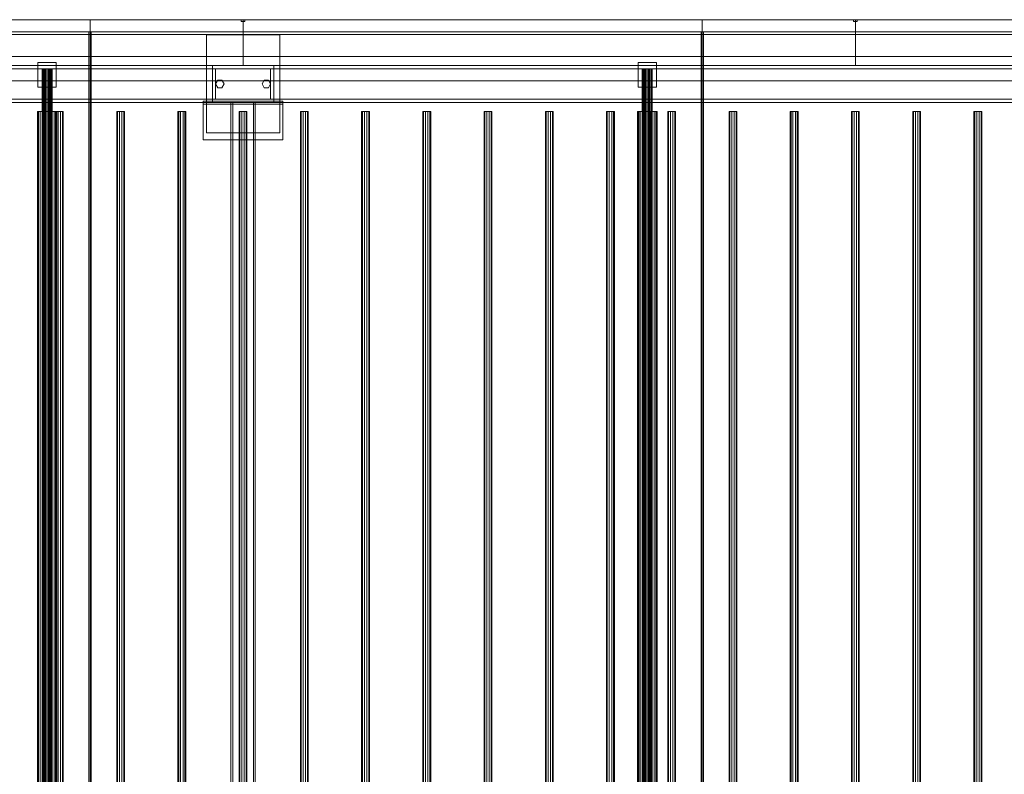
# Model space of a CAD drawing. Header units: millimetres. Extents: x -4738 to 65662, y -68080 to 6847.
# Tile 1013 of 1056: x 52096 to 53704, y -17832 to -16600. Entities that reach past the tile are written whole.
import ezdxf

# ---------------------------------------------------------------- set-up
doc = ezdxf.new("R2010")
doc.units = ezdxf.units.MM
doc.layers.add('superior_secador', color=7, linetype='Continuous', lineweight=0)

msp = doc.modelspace()

# ---------------------------------------------------------------- linework, layer by layer
at = {"layer": 'superior_secador'}
for p, q in [((40461.134, -16600), (60461.134, -16600)), ((51211.134, -16600), (52211.134, -16600)), ((51461.134, -16600), (52461.134, -16600)), ((52211.134, -16600), (52211.134, -19400)), ((52211.134, -16600), (53211.134, -16600)), ((52458.134, -16603), (52458.134, -16600)), ((52458.134, -16600), (52464.134, -16600)), ((52464.134, -16603), (52458.134, -16603)), ((52461.134, -16600), (52461.134, -16675)), ((52461.134, -16600), (53461.134, -16600)), ((52464.134, -16600), (52464.134, -16603)), ((53211.134, -16600), (53211.134, -19400)), ((53211.134, -16600), (54211.134, -16600)), ((53458.134, -16603), (53458.134, -16600)), ((53458.134, -16600), (53464.134, -16600)), ((53464.134, -16603), (53458.134, -16603)), ((53461.134, -16600), (53461.134, -16675)), ((53461.134, -16600), (54036.134, -16600)), ((53464.134, -16600), (53464.134, -16603)), ((60461.134, -16620), (40461.134, -16620)), ((60461.134, -16624), (40461.134, -16624)), ((52209.134, -19380), (52209.134, -16620)), ((52209.134, -16620), (52213.134, -16620)), ((52213.134, -16620), (52213.134, -19380)), ((52401.134, -16785), (52401.134, -16625)), ((52401.134, -16625), (52521.134, -16625)), ((52521.134, -16625), (52521.134, -16785)), ((53209.134, -19380), (53209.134, -16620)), ((53209.134, -16620), (53213.134, -16620)), ((53213.134, -16620), (53213.134, -19380)), ((40811.134, -16660), (60111.134, -16660)), ((52126.134, -16710), (52126.134, -16670)), ((52126.134, -16670), (52156.134, -16670)), ((52156.134, -16670), (52156.134, -16710)), ((53106.134, -16710), (53106.134, -16670)), ((53106.134, -16670), (53136.134, -16670)), ((53136.134, -16670), (53136.134, -16710)), ((40461.134, -16675), (60461.134, -16675)), ((60461.134, -16680), (40461.134, -16680)), ((52461.134, -16675), (51461.134, -16675)), ((52133.406, -16680), (52133.134, -16680)), ((52133.134, -16680), (52133.134, -19320)), ((52134.206, -16680), (52133.406, -16680)), ((52133.406, -16680), (52133.406, -19320)), ((52135.477, -16680), (52134.206, -16680)), ((52134.206, -16680), (52134.206, -19320)), ((52137.134, -16680), (52135.477, -16680)), ((52135.477, -16680), (52135.477, -19320)), ((52139.063, -16680), (52137.134, -16680)), ((52137.134, -16680), (52137.134, -19320)), ((52141.134, -16680), (52139.063, -16680)), ((52139.063, -16680), (52139.063, -19320)), ((52143.204, -16680), (52141.134, -16680)), ((52141.134, -16680), (52141.134, -19320)), ((52145.134, -16680), (52143.204, -16680)), ((52143.204, -16680), (52143.204, -19320)), ((52146.791, -16680), (52145.134, -16680)), ((52145.134, -16680), (52145.134, -19320)), ((52148.062, -16680), (52146.791, -16680)), ((52146.791, -16680), (52146.791, -19320)), ((52148.861, -16680), (52148.062, -16680)), ((52148.062, -16680), (52148.062, -19320)), ((52148.861, -16680), (52149.134, -16680)), ((52148.861, -16680), (52148.861, -19320)), ((52149.134, -19320), (52149.134, -16680)), ((52411.134, -16680), (52411.134, -16675)), ((52411.134, -16675), (52511.134, -16675)), ((52511.134, -16680), (52411.134, -16680)), ((52411.134, -16730), (52411.134, -16680)), ((52411.134, -16680), (52416.134, -16680)), ((52416.134, -16680), (52416.134, -16730)), ((53461.134, -16675), (52461.134, -16675)), ((52506.134, -16730), (52506.134, -16680)), ((52506.134, -16680), (52511.134, -16680)), ((52511.134, -16675), (52511.134, -16680)), ((52511.134, -16680), (52511.134, -16730)), ((53113.406, -16680), (53113.134, -16680)), ((53113.134, -16680), (53113.134, -19320)), ((53114.206, -16680), (53113.406, -16680)), ((53113.406, -16680), (53113.406, -19320)), ((53115.477, -16680), (53114.206, -16680)), ((53114.206, -16680), (53114.206, -19320)), ((53117.134, -16680), (53115.477, -16680)), ((53115.477, -16680), (53115.477, -19320)), ((53119.063, -16680), (53117.134, -16680)), ((53117.134, -16680), (53117.134, -19320)), ((53121.134, -16680), (53119.063, -16680)), ((53119.063, -16680), (53119.063, -19320)), ((53123.204, -16680), (53121.134, -16680)), ((53121.134, -16680), (53121.134, -19320)), ((53125.134, -16680), (53123.204, -16680)), ((53123.204, -16680), (53123.204, -19320)), ((53126.791, -16680), (53125.134, -16680)), ((53125.134, -16680), (53125.134, -19320)), ((53128.062, -16680), (53126.791, -16680)), ((53126.791, -16680), (53126.791, -19320)), ((53128.861, -16680), (53128.062, -16680)), ((53128.062, -16680), (53128.062, -19320)), ((53128.861, -16680), (53129.134, -16680)), ((53128.861, -16680), (53128.861, -19320)), ((53129.134, -19320), (53129.134, -16680)), ((54036.134, -16675), (53461.134, -16675)), ((60111.134, -16700), (40811.134, -16700)), ((52416.134, -16705), (52419.634, -16698.938)), ((52419.634, -16711.062), (52416.134, -16705)), ((52419.634, -16698.938), (52426.634, -16698.938)), ((52426.634, -16698.938), (52430.134, -16705)), ((52430.134, -16705), (52426.634, -16711.062)), ((52492.134, -16705), (52495.634, -16698.938)), ((52495.634, -16711.062), (52492.134, -16705)), ((52495.634, -16698.938), (52502.634, -16698.938)), ((52502.634, -16698.938), (52506.134, -16705)), ((52506.134, -16705), (52502.634, -16711.062)), ((52156.134, -16710), (52126.134, -16710)), ((52426.634, -16711.062), (52419.634, -16711.062)), ((52502.634, -16711.062), (52495.634, -16711.062)), ((53136.134, -16710), (53106.134, -16710)), ((40461.134, -16730), (60461.134, -16730)), ((60461.134, -16735), (40461.134, -16735)), ((52396.134, -16738), (52396.134, -16733)), ((52396.134, -16733), (52526.134, -16733)), ((52396.134, -16796), (52396.134, -16733)), ((52526.134, -16738), (52396.134, -16738)), ((52411.134, -16735), (52411.134, -16730)), ((52411.134, -16730), (52511.134, -16730)), ((52416.134, -16730), (52411.134, -16730)), ((52511.134, -16735), (52411.134, -16735)), ((52441.134, -19265), (52441.134, -16735)), ((52441.134, -16735), (52481.134, -16735)), ((52441.134, -16735), (52444.134, -16735)), ((52444.134, -16735), (52444.134, -19265)), ((52478.134, -19265), (52478.134, -16735)), ((52478.134, -16735), (52481.134, -16735)), ((52481.134, -16735), (52481.134, -19265)), ((52511.134, -16730), (52506.134, -16730)), ((52511.134, -16730), (52511.134, -16735)), ((52526.134, -16733), (52526.134, -16738)), ((52526.134, -16733), (52526.134, -16796)), ((52125.679, -16750), (52125.134, -16750)), ((52125.134, -16750), (52125.134, -19250)), ((52127.277, -16750), (52125.679, -16750)), ((52125.679, -16750), (52125.679, -19250)), ((52129.82, -16750), (52127.277, -16750)), ((52127.277, -16750), (52127.277, -19250)), ((52133.134, -16750), (52129.82, -16750)), ((52129.82, -16750), (52129.82, -19250)), ((52136.993, -16750), (52133.134, -16750)), ((52133.134, -16750), (52133.134, -19250)), ((52141.134, -16750), (52136.993, -16750)), ((52136.993, -16750), (52136.993, -19250)), ((52145.275, -16750), (52141.134, -16750)), ((52141.134, -16750), (52141.134, -19250)), ((52149.134, -16750), (52145.275, -16750)), ((52145.275, -16750), (52145.275, -19250)), ((52152.448, -16750), (52149.134, -16750)), ((52149.134, -16750), (52149.134, -19250)), ((52154.99, -16750), (52152.448, -16750)), ((52152.448, -16750), (52152.448, -19250)), ((52155.997, -16750), (52154.784, -16750)), ((52154.784, -16750), (52154.784, -19250)), ((52156.589, -16750), (52154.99, -16750)), ((52154.99, -16750), (52154.99, -19250)), ((52159.172, -16750), (52155.997, -16750)), ((52155.997, -16750), (52155.997, -19250)), ((52156.589, -16750), (52157.134, -16750)), ((52156.589, -16750), (52156.589, -19250)), ((52157.134, -19250), (52157.134, -16750)), ((52163.096, -16750), (52159.172, -16750)), ((52159.172, -16750), (52159.172, -19250)), ((52166.271, -16750), (52163.096, -16750)), ((52163.096, -16750), (52163.096, -19250)), ((52166.271, -16750), (52167.484, -16750)), ((52166.271, -16750), (52166.271, -19250)), ((52167.484, -19250), (52167.484, -16750)), ((52255.997, -16750), (52254.784, -16750)), ((52254.784, -16750), (52254.784, -19250)), ((52259.172, -16750), (52255.997, -16750)), ((52255.997, -16750), (52255.997, -19250)), ((52263.096, -16750), (52259.172, -16750)), ((52259.172, -16750), (52259.172, -19250)), ((52266.271, -16750), (52263.096, -16750)), ((52263.096, -16750), (52263.096, -19250)), ((52266.271, -16750), (52267.484, -16750)), ((52266.271, -16750), (52266.271, -19250)), ((52267.484, -19250), (52267.484, -16750)), ((52355.997, -16750), (52354.784, -16750)), ((52354.784, -16750), (52354.784, -19250)), ((52359.172, -16750), (52355.997, -16750)), ((52355.997, -16750), (52355.997, -19250)), ((52363.096, -16750), (52359.172, -16750)), ((52359.172, -16750), (52359.172, -19250)), ((52366.271, -16750), (52363.096, -16750)), ((52363.096, -16750), (52363.096, -19250)), ((52366.271, -16750), (52367.484, -16750)), ((52366.271, -16750), (52366.271, -19250)), ((52367.484, -19250), (52367.484, -16750)), ((52455.997, -16750), (52454.784, -16750)), ((52454.784, -16750), (52454.784, -19250)), ((52459.172, -16750), (52455.997, -16750)), ((52455.997, -16750), (52455.997, -19250)), ((52463.096, -16750), (52459.172, -16750)), ((52459.172, -16750), (52459.172, -19250)), ((52466.271, -16750), (52463.096, -16750)), ((52463.096, -16750), (52463.096, -19250)), ((52466.271, -16750), (52467.484, -16750)), ((52466.271, -16750), (52466.271, -19250)), ((52467.484, -19250), (52467.484, -16750)), ((52555.997, -16750), (52554.784, -16750)), ((52554.784, -16750), (52554.784, -19250)), ((52559.172, -16750), (52555.997, -16750)), ((52555.997, -16750), (52555.997, -19250)), ((52563.096, -16750), (52559.172, -16750)), ((52559.172, -16750), (52559.172, -19250)), ((52566.271, -16750), (52563.096, -16750)), ((52563.096, -16750), (52563.096, -19250)), ((52566.271, -16750), (52567.484, -16750)), ((52566.271, -16750), (52566.271, -19250)), ((52567.484, -19250), (52567.484, -16750)), ((52655.997, -16750), (52654.784, -16750)), ((52654.784, -16750), (52654.784, -19250)), ((52659.172, -16750), (52655.997, -16750)), ((52655.997, -16750), (52655.997, -19250)), ((52663.096, -16750), (52659.172, -16750)), ((52659.172, -16750), (52659.172, -19250)), ((52666.271, -16750), (52663.096, -16750)), ((52663.096, -16750), (52663.096, -19250)), ((52666.271, -16750), (52667.484, -16750)), ((52666.271, -16750), (52666.271, -19250)), ((52667.484, -19250), (52667.484, -16750)), ((52755.997, -16750), (52754.784, -16750)), ((52754.784, -16750), (52754.784, -19250)), ((52759.172, -16750), (52755.997, -16750)), ((52755.997, -16750), (52755.997, -19250)), ((52763.096, -16750), (52759.172, -16750)), ((52759.172, -16750), (52759.172, -19250)), ((52766.271, -16750), (52763.096, -16750)), ((52763.096, -16750), (52763.096, -19250)), ((52766.271, -16750), (52767.484, -16750)), ((52766.271, -16750), (52766.271, -19250)), ((52767.484, -19250), (52767.484, -16750)), ((52855.997, -16750), (52854.784, -16750)), ((52854.784, -16750), (52854.784, -19250)), ((52859.172, -16750), (52855.997, -16750)), ((52855.997, -16750), (52855.997, -19250)), ((52863.096, -16750), (52859.172, -16750)), ((52859.172, -16750), (52859.172, -19250)), ((52866.271, -16750), (52863.096, -16750)), ((52863.096, -16750), (52863.096, -19250)), ((52866.271, -16750), (52867.484, -16750)), ((52866.271, -16750), (52866.271, -19250)), ((52867.484, -19250), (52867.484, -16750)), ((52955.997, -16750), (52954.784, -16750)), ((52954.784, -16750), (52954.784, -19250)), ((52959.172, -16750), (52955.997, -16750)), ((52955.997, -16750), (52955.997, -19250)), ((52963.096, -16750), (52959.172, -16750)), ((52959.172, -16750), (52959.172, -19250)), ((52966.271, -16750), (52963.096, -16750)), ((52963.096, -16750), (52963.096, -19250)), ((52966.271, -16750), (52967.484, -16750)), ((52966.271, -16750), (52966.271, -19250)), ((52967.484, -19250), (52967.484, -16750)), ((53055.997, -16750), (53054.784, -16750)), ((53054.784, -16750), (53054.784, -19250)), ((53059.172, -16750), (53055.997, -16750)), ((53055.997, -16750), (53055.997, -19250)), ((53063.096, -16750), (53059.172, -16750)), ((53059.172, -16750), (53059.172, -19250)), ((53066.271, -16750), (53063.096, -16750)), ((53063.096, -16750), (53063.096, -19250)), ((53066.271, -16750), (53067.484, -16750)), ((53066.271, -16750), (53066.271, -19250)), ((53067.484, -19250), (53067.484, -16750)), ((53105.679, -16750), (53105.134, -16750)), ((53105.134, -16750), (53105.134, -19250)), ((53107.277, -16750), (53105.679, -16750)), ((53105.679, -16750), (53105.679, -19250)), ((53109.82, -16750), (53107.277, -16750)), ((53107.277, -16750), (53107.277, -19250)), ((53113.134, -16750), (53109.82, -16750)), ((53109.82, -16750), (53109.82, -19250)), ((53116.993, -16750), (53113.134, -16750)), ((53113.134, -16750), (53113.134, -19250)), ((53121.134, -16750), (53116.993, -16750)), ((53116.993, -16750), (53116.993, -19250)), ((53125.275, -16750), (53121.134, -16750)), ((53121.134, -16750), (53121.134, -19250)), ((53129.134, -16750), (53125.275, -16750)), ((53125.275, -16750), (53125.275, -19250)), ((53132.448, -16750), (53129.134, -16750)), ((53129.134, -16750), (53129.134, -19250)), ((53134.99, -16750), (53132.448, -16750)), ((53132.448, -16750), (53132.448, -19250)), ((53136.589, -16750), (53134.99, -16750)), ((53134.99, -16750), (53134.99, -19250)), ((53136.589, -16750), (53137.134, -16750)), ((53136.589, -16750), (53136.589, -19250)), ((53137.134, -19250), (53137.134, -16750)), ((53155.997, -16750), (53154.784, -16750)), ((53154.784, -16750), (53154.784, -19250)), ((53159.172, -16750), (53155.997, -16750)), ((53155.997, -16750), (53155.997, -19250)), ((53163.096, -16750), (53159.172, -16750)), ((53159.172, -16750), (53159.172, -19250)), ((53166.271, -16750), (53163.096, -16750)), ((53163.096, -16750), (53163.096, -19250)), ((53166.271, -16750), (53167.484, -16750)), ((53166.271, -16750), (53166.271, -19250)), ((53167.484, -19250), (53167.484, -16750)), ((53255.997, -16750), (53254.784, -16750)), ((53254.784, -16750), (53254.784, -19250)), ((53259.172, -16750), (53255.997, -16750)), ((53255.997, -16750), (53255.997, -19250)), ((53263.096, -16750), (53259.172, -16750)), ((53259.172, -16750), (53259.172, -19250)), ((53266.271, -16750), (53263.096, -16750)), ((53263.096, -16750), (53263.096, -19250)), ((53266.271, -16750), (53267.484, -16750)), ((53266.271, -16750), (53266.271, -19250)), ((53267.484, -19250), (53267.484, -16750)), ((53355.997, -16750), (53354.784, -16750)), ((53354.784, -16750), (53354.784, -19250)), ((53359.172, -16750), (53355.997, -16750)), ((53355.997, -16750), (53355.997, -19250)), ((53363.096, -16750), (53359.172, -16750)), ((53359.172, -16750), (53359.172, -19250)), ((53366.271, -16750), (53363.096, -16750)), ((53363.096, -16750), (53363.096, -19250)), ((53366.271, -16750), (53367.484, -16750)), ((53366.271, -16750), (53366.271, -19250)), ((53367.484, -19250), (53367.484, -16750)), ((53455.997, -16750), (53454.784, -16750)), ((53454.784, -16750), (53454.784, -19250)), ((53459.172, -16750), (53455.997, -16750)), ((53455.997, -16750), (53455.997, -19250)), ((53463.096, -16750), (53459.172, -16750)), ((53459.172, -16750), (53459.172, -19250)), ((53466.271, -16750), (53463.096, -16750)), ((53463.096, -16750), (53463.096, -19250)), ((53466.271, -16750), (53467.484, -16750)), ((53466.271, -16750), (53466.271, -19250)), ((53467.484, -19250), (53467.484, -16750)), ((53555.997, -16750), (53554.784, -16750)), ((53554.784, -16750), (53554.784, -19250)), ((53559.172, -16750), (53555.997, -16750)), ((53555.997, -16750), (53555.997, -19250)), ((53563.096, -16750), (53559.172, -16750)), ((53559.172, -16750), (53559.172, -19250)), ((53566.271, -16750), (53563.096, -16750)), ((53563.096, -16750), (53563.096, -19250)), ((53566.271, -16750), (53567.484, -16750)), ((53566.271, -16750), (53566.271, -19250)), ((53567.484, -19250), (53567.484, -16750)), ((53655.997, -16750), (53654.784, -16750)), ((53654.784, -16750), (53654.784, -19250)), ((53659.172, -16750), (53655.997, -16750)), ((53655.997, -16750), (53655.997, -19250)), ((53663.096, -16750), (53659.172, -16750)), ((53659.172, -16750), (53659.172, -19250)), ((53666.271, -16750), (53663.096, -16750)), ((53663.096, -16750), (53663.096, -19250)), ((53666.271, -16750), (53667.484, -16750)), ((53666.271, -16750), (53666.271, -19250)), ((53667.484, -19250), (53667.484, -16750)), ((52521.134, -16785), (52401.134, -16785)), ((52526.134, -16796), (52396.134, -16796))]:
    msp.add_line(p, q, dxfattribs=at)

doc.saveas('drawing.dxf')
